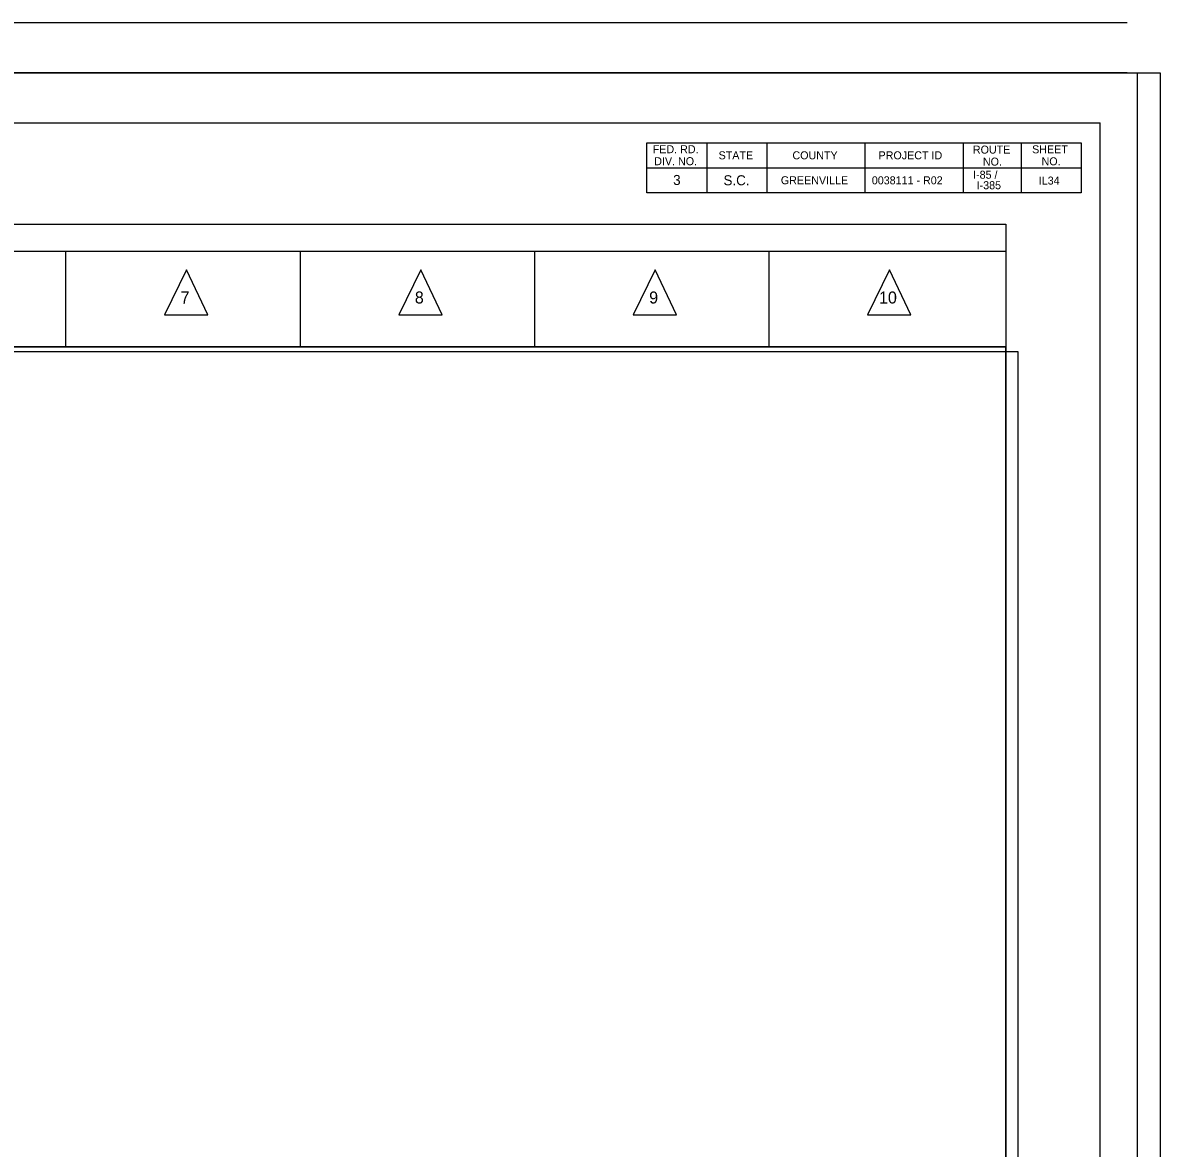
# Model space of a CAD drawing. Extents: x -2251 to 10196, y -13470 to 1199.
# Drawn here: x 8740 to 9308, y -2363 to -1801 of the extents above; entities that cross this region are included whole.
import ezdxf

# ---------------------------------------------------------------- set-up
doc = ezdxf.new("R2010")
doc.units = 0
for name, color, linetype in [('RD_SHT_Bndy', 7, 'Continuous'), ('RD_SHT_Iplotshp', 7, 'Continuous'), ('RD_SHT_Snap', 7, 'Continuous'), ('RD_TX_RoadID', 7, 'Continuous')]:
    doc.layers.add(name, color=color, linetype=linetype)

msp = doc.modelspace()

# ---------------------------------------------------------------- linework, layer by layer
at = {"layer": 'RD_SHT_Bndy'}
for p, q in [((9291.65, -1800.7), (7531.65, -1800.65)), ((9291.65, -1825.65), (7531.65, -1825.65)), ((7603.1, -1850.65), (9278.1, -1850.65)), ((9278.1, -2900.65), (9278.1, -1850.65)), ((9051.6, -1885.65), (9051.6, -1860.65)), ((9051.6, -1860.65), (9268.6, -1860.65)), ((9081.6, -1860.65), (9081.6, -1885.65)), ((9111.6, -1860.65), (9111.6, -1885.65)), ((9160.6, -1860.65), (9160.6, -1885.65)), ((9209.6, -1860.65), (9209.6, -1885.65)), ((9238.6, -1860.65), (9238.6, -1885.65)), ((9268.6, -1860.65), (9268.6, -1885.65)), ((9051.6, -1873.15), (9268.6, -1873.15)), ((9268.6, -1885.65), (9051.6, -1885.65)), ((7653.4, -1914.83), (9231.08, -1914.83)), ((8761.43, -1962.61), (8761.43, -1914.83)), ((8878.52, -1962.61), (8878.52, -1914.83)), ((8995.61, -1962.61), (8995.61, -1914.83)), ((9112.69, -1962.61), (9112.69, -1914.83)), ((8821.59, -1924.06), (8810.63, -1946.58)), ((8832.35, -1946.58), (8821.59, -1924.06)), ((8938.68, -1924.06), (8927.72, -1946.58)), ((8949.44, -1946.58), (8938.68, -1924.06)), ((9055.76, -1924.06), (9044.81, -1946.58)), ((9066.52, -1946.58), (9055.76, -1924.06)), ((9172.85, -1924.06), (9161.89, -1946.58)), ((9183.61, -1946.58), (9172.85, -1924.06)), ((8810.63, -1946.58), (8832.35, -1946.58)), ((8927.72, -1946.58), (8949.44, -1946.58)), ((9044.81, -1946.58), (9066.52, -1946.58)), ((9161.89, -1946.58), (9183.61, -1946.58)), ((7653.4, -1962.61), (9231.08, -1962.61))]:
    msp.add_line(p, q, dxfattribs=at)
msp.add_lwpolyline([(7653.4, -1901.26), (9231.08, -1901.26), (9231.08, -2765.57), (7653.4, -2765.57)], close=True, dxfattribs=at)
at = {"layer": 'RD_SHT_Iplotshp'}
msp.add_lwpolyline([(7496.65, -1825.65), (9296.65, -1825.65), (9296.65, -2925.65), (7496.65, -2925.65)], close=True, dxfattribs=at)
at = {"layer": 'RD_SHT_Snap'}
msp.add_lwpolyline([(7508.15, -1825.65), (9308.15, -1825.65), (9308.15, -2925.65), (7508.15, -2925.65)], close=True, dxfattribs=at)
at = {"layer": 'RD_TX_RoadID'}
for points in [[(7647.39, -2771.35), (9237.09, -2771.35), (9237.09, -1965.04), (7647.39, -1965.04)], [(7653.4, -2773.78), (9231.08, -2773.78), (9231.08, -1962.61), (7653.4, -1962.61)]]:
    msp.add_lwpolyline(points, close=True, dxfattribs=at)

# ---------------------------------------------------------------- texts
at = {"layer": 'RD_SHT_Bndy'}
for s, height, p in [('FED. RD.', 4, (9054.59, -1865.85)), ('ROUTE', 4, (9214.54, -1866.05)), ('SHEET', 4, (9244.14, -1865.9)), ('DIV. NO.', 4, (9055.34, -1871.85)), ('STATE', 4, (9087.49, -1868.9)), ('COUNTY', 4, (9124.39, -1868.9)), ('PROJECT ID', 4, (9167.41, -1868.9)), ('NO.', 4, (9219.54, -1872.05)), ('NO.', 4, (9248.84, -1871.9)), ('I-85 /', 4, (9214.64, -1878.6)), ('3', 5, (9064.79, -1881.72)), ('S.C.', 5, (9089.94, -1881.87)), ('GREENVILLE', 4, (9118.6, -1881.37)), ('0038111 - R02', 4, (9164.04, -1881.4)), ('I-385', 4, (9216.41, -1883.85)), ('IL34', 4, (9247.45, -1881.53)), ('7', 6, (8818.7, -1940.96)), ('8', 6, (8935.73, -1940.96)), ('9', 6, (9052.81, -1940.96)), ('10', 6, (9167.64, -1940.96))]:
    msp.add_text(s, height=height, dxfattribs=at).set_placement(p)

doc.saveas('drawing.dxf')
